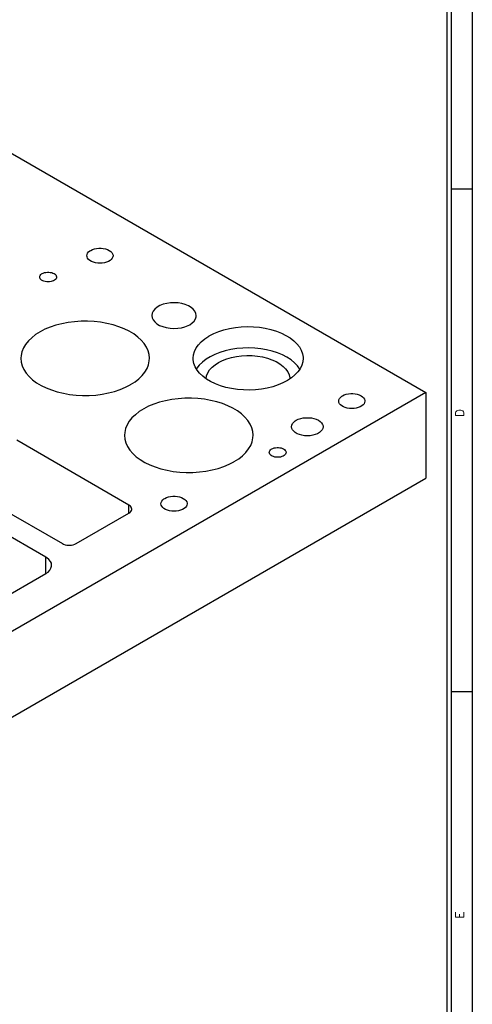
# Model space of a CAD drawing. Header units: inches. Extents: x 3 to 289, y 4 to 291.
# Tile 327 of 634: x 106.32 to 111.72, y 181.21 to 192.96. Entities that reach past the tile are written whole.
import ezdxf
from ezdxf.enums import TextEntityAlignment as Align

# ---------------------------------------------------------------- set-up
doc = ezdxf.new("R2010")
doc.units = ezdxf.units.IN
doc.header["$LTSCALE"] = 0.5
doc.header["$MEASUREMENT"] = 0
doc.layers.add('DST', color=7, linetype='Continuous')
doc.layers.add('PLOTVIEW1', color=7, linetype='Continuous')
doc.styles.add('VERO5-RomanD', font='romand__.ttf')

msp = doc.modelspace()

# ---------------------------------------------------------------- linework, layer by layer
at = {"layer": 'DST', "color": 132, "linetype": 'Continuous'}
for p, q in [((104.453, 192.391), (111.17, 188.512)), ((107.17, 190.209), (107.191, 190.219)), ((107.191, 190.219), (107.215, 190.227)), ((107.215, 190.227), (107.241, 190.232)), ((107.241, 190.232), (107.267, 190.235)), ((107.267, 190.235), (107.295, 190.235)), ((107.295, 190.235), (107.321, 190.232)), ((107.321, 190.232), (107.347, 190.227)), ((107.347, 190.227), (107.371, 190.219)), ((107.371, 190.219), (107.391, 190.209)), ((107.125, 190.145), (107.127, 190.161)), ((107.127, 190.13), (107.125, 190.145)), ((107.127, 190.161), (107.134, 190.176)), ((107.134, 190.114), (107.127, 190.13)), ((107.134, 190.176), (107.146, 190.19)), ((107.146, 190.1), (107.134, 190.114)), ((107.146, 190.19), (107.161, 190.203)), ((107.161, 190.087), (107.146, 190.1)), ((107.161, 190.203), (107.17, 190.209)), ((107.391, 190.209), (107.409, 190.197)), ((107.416, 190.1), (107.401, 190.087)), ((107.409, 190.197), (107.423, 190.183)), ((107.428, 190.114), (107.416, 190.1)), ((107.423, 190.183), (107.432, 190.169)), ((107.435, 190.13), (107.428, 190.114)), ((107.432, 190.169), (107.437, 190.153)), ((107.437, 190.145), (107.435, 190.13)), ((107.437, 190.153), (107.437, 190.145)), ((107.181, 190.076), (107.161, 190.087)), ((107.203, 190.067), (107.181, 190.076)), ((107.228, 190.061), (107.203, 190.067)), ((107.254, 190.056), (107.228, 190.061)), ((107.281, 190.055), (107.254, 190.056)), ((107.308, 190.056), (107.281, 190.055)), ((107.334, 190.061), (107.308, 190.056)), ((107.359, 190.067), (107.334, 190.061)), ((107.381, 190.076), (107.359, 190.067)), ((107.401, 190.087), (107.381, 190.076)), ((106.562, 189.89), (106.563, 189.9)), ((106.563, 189.88), (106.562, 189.89)), ((106.563, 189.9), (106.568, 189.91)), ((106.568, 189.87), (106.563, 189.88)), ((106.568, 189.91), (106.575, 189.919)), ((106.575, 189.861), (106.568, 189.87)), ((106.575, 189.919), (106.585, 189.927)), ((106.585, 189.927), (106.591, 189.931)), ((106.591, 189.931), (106.605, 189.938)), ((106.605, 189.938), (106.62, 189.943)), ((106.62, 189.943), (106.636, 189.946)), ((106.636, 189.946), (106.653, 189.948)), ((106.653, 189.948), (106.671, 189.948)), ((106.671, 189.948), (106.688, 189.946)), ((106.688, 189.946), (106.705, 189.943)), ((106.705, 189.943), (106.72, 189.938)), ((106.72, 189.938), (106.733, 189.931)), ((106.733, 189.931), (106.745, 189.923)), ((106.745, 189.923), (106.753, 189.915)), ((106.757, 189.87), (106.749, 189.861)), ((106.753, 189.915), (106.759, 189.905)), ((106.761, 189.88), (106.757, 189.87)), ((106.759, 189.905), (106.762, 189.895)), ((106.763, 189.89), (106.761, 189.88)), ((106.762, 189.895), (106.763, 189.89)), ((106.585, 189.853), (106.575, 189.861)), ((106.598, 189.846), (106.585, 189.853)), ((106.612, 189.84), (106.598, 189.846)), ((106.628, 189.836), (106.612, 189.84)), ((106.645, 189.833), (106.628, 189.836)), ((106.662, 189.832), (106.645, 189.833)), ((106.68, 189.833), (106.662, 189.832)), ((106.697, 189.836), (106.68, 189.833)), ((106.712, 189.84), (106.697, 189.836)), ((106.727, 189.846), (106.712, 189.84)), ((106.739, 189.853), (106.727, 189.846)), ((106.749, 189.861), (106.739, 189.853)), ((107.964, 189.531), (107.937, 189.509)), ((107.997, 189.55), (107.964, 189.531)), ((108.035, 189.565), (107.997, 189.55)), ((108.077, 189.576), (108.035, 189.565)), ((108.121, 189.582), (108.077, 189.576)), ((108.167, 189.584), (108.121, 189.582)), ((108.213, 189.582), (108.167, 189.584)), ((108.257, 189.575), (108.213, 189.582)), ((108.299, 189.563), (108.257, 189.575)), ((108.337, 189.548), (108.299, 189.563)), ((108.369, 189.529), (108.337, 189.548)), ((108.395, 189.507), (108.369, 189.529)), ((107.904, 189.46), (107.899, 189.433)), ((107.899, 189.433), (107.899, 189.431)), ((107.899, 189.431), (107.903, 189.404)), ((107.903, 189.404), (107.915, 189.379)), ((107.917, 189.485), (107.904, 189.46)), ((107.937, 189.509), (107.917, 189.485)), ((108.415, 189.483), (108.395, 189.507)), ((108.426, 189.457), (108.415, 189.483)), ((108.421, 189.391), (108.429, 189.417)), ((108.43, 189.431), (108.426, 189.457)), ((108.429, 189.417), (108.43, 189.431)), ((106.688, 189.293), (106.624, 189.267)), ((106.756, 189.316), (106.688, 189.293)), ((106.827, 189.334), (106.756, 189.316)), ((106.902, 189.348), (106.827, 189.334)), ((106.978, 189.358), (106.902, 189.348)), ((107.056, 189.363), (106.978, 189.358)), ((107.134, 189.363), (107.056, 189.363)), ((107.212, 189.359), (107.134, 189.363)), ((107.289, 189.351), (107.212, 189.359)), ((107.364, 189.338), (107.289, 189.351)), ((107.437, 189.32), (107.364, 189.338)), ((107.505, 189.298), (107.437, 189.32)), ((107.57, 189.273), (107.505, 189.298)), ((107.915, 189.379), (107.934, 189.355)), ((107.934, 189.355), (107.961, 189.333)), ((107.961, 189.333), (107.993, 189.314)), ((107.993, 189.314), (108.031, 189.299)), ((108.031, 189.299), (108.072, 189.287)), ((108.072, 189.287), (108.117, 189.28)), ((108.117, 189.28), (108.163, 189.278)), ((108.163, 189.278), (108.209, 189.28)), ((108.209, 189.28), (108.253, 189.286)), ((108.253, 189.286), (108.295, 189.297)), ((108.295, 189.297), (108.333, 189.312)), ((108.333, 189.312), (108.353, 189.322)), ((108.353, 189.322), (108.382, 189.343)), ((108.382, 189.343), (108.405, 189.366)), ((108.405, 189.366), (108.421, 189.391)), ((108.761, 189.261), (108.828, 189.277)), ((108.828, 189.277), (108.897, 189.289)), ((108.897, 189.289), (108.968, 189.297)), ((108.968, 189.297), (109.041, 189.299)), ((109.041, 189.299), (109.113, 189.298)), ((109.113, 189.298), (109.185, 189.291)), ((109.185, 189.291), (109.254, 189.28)), ((109.254, 189.28), (109.322, 189.265)), ((106.466, 189.167), (106.426, 189.128)), ((106.513, 189.203), (106.466, 189.167)), ((106.566, 189.237), (106.513, 189.203)), ((106.624, 189.267), (106.566, 189.237)), ((107.63, 189.244), (107.57, 189.273)), ((107.684, 189.211), (107.63, 189.244)), ((107.732, 189.175), (107.684, 189.211)), ((107.774, 189.137), (107.732, 189.175)), ((108.531, 189.154), (108.579, 189.185)), ((108.579, 189.185), (108.585, 189.189)), ((108.585, 189.189), (108.639, 189.216)), ((108.639, 189.216), (108.698, 189.241)), ((108.698, 189.241), (108.761, 189.261)), ((109.322, 189.265), (109.386, 189.246)), ((109.386, 189.246), (109.446, 189.222)), ((109.446, 189.222), (109.501, 189.195)), ((109.501, 189.195), (109.551, 189.165)), ((109.551, 189.165), (109.594, 189.131)), ((106.367, 189.044), (106.349, 189)), ((106.393, 189.087), (106.367, 189.044)), ((106.426, 189.128), (106.393, 189.087)), ((107.809, 189.097), (107.774, 189.137)), ((107.836, 189.054), (107.809, 189.097)), ((107.856, 189.01), (107.836, 189.054)), ((108.408, 189.004), (108.428, 189.044)), ((108.428, 189.044), (108.455, 189.083)), ((108.455, 189.083), (108.49, 189.119)), ((108.49, 189.119), (108.531, 189.154)), ((108.985, 189.043), (108.913, 189.036)), ((109.057, 189.044), (108.985, 189.043)), ((109.129, 189.041), (109.057, 189.044)), ((109.201, 189.034), (109.129, 189.041)), ((109.594, 189.131), (109.631, 189.095)), ((109.631, 189.095), (109.661, 189.057)), ((109.661, 189.057), (109.683, 189.017)), ((106.339, 188.955), (106.336, 188.921)), ((106.349, 189), (106.339, 188.955)), ((107.868, 188.966), (107.856, 189.01)), ((107.872, 188.921), (107.868, 188.966)), ((108.392, 188.921), (108.396, 188.962)), ((108.396, 188.962), (108.408, 189.004)), ((108.596, 188.94), (108.547, 188.91)), ((108.652, 188.967), (108.596, 188.94)), ((108.712, 188.991), (108.652, 188.967)), ((108.776, 189.01), (108.712, 188.991)), ((108.843, 189.025), (108.776, 189.01)), ((108.794, 188.915), (108.851, 188.931)), ((108.913, 189.036), (108.843, 189.025)), ((108.851, 188.931), (108.91, 188.943)), ((108.91, 188.943), (108.972, 188.951)), ((108.972, 188.951), (109.035, 188.954)), ((109.035, 188.954), (109.098, 188.953)), ((109.098, 188.953), (109.161, 188.947)), ((109.161, 188.947), (109.222, 188.937)), ((109.27, 189.022), (109.201, 189.034)), ((109.222, 188.937), (109.279, 188.922)), ((109.337, 189.006), (109.27, 189.022)), ((109.4, 188.985), (109.337, 189.006)), ((109.459, 188.961), (109.4, 188.985)), ((109.513, 188.933), (109.459, 188.961)), ((109.561, 188.902), (109.513, 188.933)), ((109.683, 189.017), (109.698, 188.976)), ((109.698, 188.976), (109.705, 188.935)), ((109.705, 188.935), (109.705, 188.921)), ((106.336, 188.921), (106.34, 188.875)), ((106.34, 188.875), (106.352, 188.831)), ((106.352, 188.831), (106.372, 188.787)), ((107.843, 188.8), (107.86, 188.844)), ((107.86, 188.844), (107.87, 188.889)), ((107.87, 188.889), (107.872, 188.921)), ((108.393, 188.902), (108.392, 188.921)), ((108.401, 188.86), (108.393, 188.902)), ((108.416, 188.819), (108.401, 188.86)), ((108.44, 188.78), (108.416, 188.819)), ((108.466, 188.84), (108.437, 188.802)), ((108.503, 188.876), (108.466, 188.84)), ((108.547, 188.91), (108.503, 188.876)), ((108.59, 188.782), (108.619, 188.814)), ((108.619, 188.814), (108.655, 188.844)), ((108.655, 188.844), (108.695, 188.87)), ((108.695, 188.87), (108.742, 188.894)), ((108.742, 188.894), (108.794, 188.915)), ((109.279, 188.922), (109.334, 188.903)), ((109.334, 188.903), (109.383, 188.881)), ((109.383, 188.881), (109.428, 188.855)), ((109.428, 188.855), (109.466, 188.825)), ((109.466, 188.825), (109.497, 188.794)), ((109.603, 188.868), (109.561, 188.902)), ((109.639, 188.832), (109.603, 188.868)), ((109.667, 188.793), (109.639, 188.832)), ((109.689, 188.838), (109.669, 188.797)), ((109.701, 188.879), (109.689, 188.838)), ((109.705, 188.921), (109.701, 188.879)), ((106.372, 188.787), (106.4, 188.745)), ((106.4, 188.745), (106.434, 188.704)), ((106.434, 188.704), (106.476, 188.666)), ((107.746, 188.677), (107.785, 188.716)), ((107.785, 188.716), (107.818, 188.757)), ((107.818, 188.757), (107.843, 188.8)), ((108.437, 188.802), (108.431, 188.793)), ((108.47, 188.742), (108.44, 188.78)), ((108.508, 188.706), (108.47, 188.742)), ((108.552, 188.673), (108.508, 188.706)), ((108.548, 188.676), (108.554, 188.712)), ((108.554, 188.712), (108.569, 188.748)), ((108.569, 188.748), (108.59, 188.782)), ((109.497, 188.794), (109.522, 188.76)), ((109.522, 188.76), (109.539, 188.725)), ((109.539, 188.725), (109.548, 188.689)), ((109.548, 188.689), (109.549, 188.676)), ((109.607, 188.722), (109.566, 188.688)), ((109.642, 188.759), (109.607, 188.722)), ((109.669, 188.797), (109.642, 188.759)), ((106.476, 188.666), (106.524, 188.63)), ((106.524, 188.63), (106.579, 188.598)), ((106.579, 188.598), (106.638, 188.568)), ((107.52, 188.548), (107.584, 188.575)), ((107.584, 188.575), (107.643, 188.605)), ((107.643, 188.605), (107.647, 188.607)), ((107.647, 188.607), (107.7, 188.641)), ((107.7, 188.641), (107.746, 188.677)), ((108.602, 188.643), (108.552, 188.673)), ((108.658, 188.616), (108.602, 188.643)), ((108.719, 188.593), (108.658, 188.616)), ((108.783, 188.574), (108.719, 188.593)), ((108.851, 188.559), (108.783, 188.574)), ((109.344, 188.582), (109.278, 188.565)), ((109.407, 188.603), (109.344, 188.582)), ((109.465, 188.628), (109.407, 188.603)), ((109.519, 188.656), (109.465, 188.628)), ((109.566, 188.688), (109.519, 188.656)), ((111.17, 188.512), (103.392, 184.022)), ((106.638, 188.568), (106.703, 188.543)), ((106.703, 188.543), (106.772, 188.521)), ((106.772, 188.521), (106.844, 188.504)), ((106.844, 188.504), (106.919, 188.49)), ((106.919, 188.49), (106.996, 188.482)), ((106.996, 188.482), (107.074, 188.478)), ((107.074, 188.478), (107.152, 188.478)), ((107.152, 188.478), (107.23, 188.483)), ((107.23, 188.483), (107.307, 188.493)), ((107.307, 188.493), (107.381, 188.507)), ((107.381, 188.507), (107.453, 188.526)), ((107.453, 188.526), (107.52, 188.548)), ((108.921, 188.549), (108.851, 188.559)), ((108.993, 188.543), (108.921, 188.549)), ((109.065, 188.542), (108.993, 188.543)), ((109.137, 188.545), (109.065, 188.542)), ((109.208, 188.553), (109.137, 188.545)), ((109.278, 188.565), (109.208, 188.553)), ((110.139, 188.441), (110.151, 188.455)), ((110.151, 188.455), (110.166, 188.468)), ((110.166, 188.468), (110.176, 188.474)), ((110.176, 188.474), (110.197, 188.484)), ((110.197, 188.484), (110.22, 188.492)), ((110.22, 188.492), (110.246, 188.497)), ((110.246, 188.497), (110.273, 188.5)), ((110.273, 188.5), (110.3, 188.5)), ((110.3, 188.5), (110.327, 188.497)), ((110.327, 188.497), (110.352, 188.492)), ((110.352, 188.492), (110.376, 188.484)), ((110.376, 188.484), (110.397, 188.474)), ((110.397, 188.474), (110.414, 188.462)), ((110.414, 188.462), (110.428, 188.448)), ((111.17, 188.512), (111.17, 187.492)), ((107.862, 188.348), (107.803, 188.318)), ((107.925, 188.374), (107.862, 188.348)), ((107.993, 188.397), (107.925, 188.374)), ((108.065, 188.415), (107.993, 188.397)), ((108.139, 188.43), (108.065, 188.415)), ((108.216, 188.439), (108.139, 188.43)), ((108.294, 188.444), (108.216, 188.439)), ((108.372, 188.445), (108.294, 188.444)), ((108.45, 188.441), (108.372, 188.445)), ((108.527, 188.432), (108.45, 188.441)), ((108.602, 188.419), (108.527, 188.432)), ((108.674, 188.402), (108.602, 188.419)), ((108.743, 188.38), (108.674, 188.402)), ((108.807, 188.354), (108.743, 188.38)), ((108.867, 188.325), (108.807, 188.354)), ((110.13, 188.41), (110.132, 188.426)), ((110.132, 188.395), (110.13, 188.41)), ((110.132, 188.426), (110.139, 188.441)), ((110.139, 188.379), (110.132, 188.395)), ((110.151, 188.365), (110.139, 188.379)), ((110.166, 188.352), (110.151, 188.365)), ((110.186, 188.341), (110.166, 188.352)), ((110.208, 188.332), (110.186, 188.341)), ((110.387, 188.341), (110.364, 188.332)), ((110.406, 188.352), (110.387, 188.341)), ((110.421, 188.365), (110.406, 188.352)), ((110.433, 188.379), (110.421, 188.365)), ((110.428, 188.448), (110.437, 188.434)), ((110.44, 188.395), (110.433, 188.379)), ((110.437, 188.434), (110.442, 188.418)), ((110.442, 188.41), (110.44, 188.395)), ((110.442, 188.418), (110.442, 188.41)), ((107.703, 188.248), (107.663, 188.21)), ((107.75, 188.285), (107.703, 188.248)), ((107.803, 188.318), (107.75, 188.285)), ((108.922, 188.293), (108.867, 188.325)), ((108.97, 188.257), (108.922, 188.293)), ((109.011, 188.219), (108.97, 188.257)), ((110.233, 188.326), (110.208, 188.332)), ((110.259, 188.321), (110.233, 188.326)), ((110.286, 188.32), (110.259, 188.321)), ((110.313, 188.321), (110.286, 188.32)), ((110.34, 188.326), (110.313, 188.321)), ((110.364, 188.332), (110.34, 188.326)), ((107.604, 188.126), (107.586, 188.082)), ((107.63, 188.169), (107.604, 188.126)), ((107.663, 188.21), (107.63, 188.169)), ((109.046, 188.178), (109.011, 188.219)), ((109.074, 188.136), (109.046, 188.178)), ((109.093, 188.092), (109.074, 188.136)), ((109.568, 188.104), (109.571, 188.123)), ((109.571, 188.085), (109.568, 188.104)), ((109.571, 188.123), (109.58, 188.141)), ((109.58, 188.141), (109.593, 188.158)), ((109.593, 188.158), (109.612, 188.174)), ((109.612, 188.174), (109.623, 188.181)), ((109.623, 188.181), (109.648, 188.193)), ((109.648, 188.193), (109.677, 188.202)), ((109.677, 188.202), (109.707, 188.209)), ((109.707, 188.209), (109.739, 188.212)), ((109.739, 188.212), (109.772, 188.212)), ((109.772, 188.212), (109.804, 188.209)), ((109.804, 188.209), (109.835, 188.202)), ((109.835, 188.202), (109.863, 188.193)), ((109.863, 188.193), (109.888, 188.181)), ((109.888, 188.181), (109.909, 188.166)), ((109.909, 188.166), (109.926, 188.15)), ((109.926, 188.15), (109.937, 188.132)), ((109.937, 188.132), (109.943, 188.114)), ((109.943, 188.104), (109.94, 188.085)), ((109.943, 188.114), (109.943, 188.104)), ((107.576, 188.037), (107.574, 188.002)), ((107.574, 188.002), (107.578, 187.957)), ((107.586, 188.082), (107.576, 188.037)), ((109.105, 188.047), (109.093, 188.092)), ((109.109, 188.002), (109.105, 188.047)), ((109.107, 187.971), (109.109, 188.002)), ((109.58, 188.067), (109.571, 188.085)), ((109.593, 188.05), (109.58, 188.067)), ((109.612, 188.035), (109.593, 188.05)), ((109.635, 188.021), (109.612, 188.035)), ((109.662, 188.01), (109.635, 188.021)), ((109.692, 188.002), (109.662, 188.01)), ((109.723, 187.997), (109.692, 188.002)), ((109.756, 187.996), (109.723, 187.997)), ((109.788, 187.997), (109.756, 187.996)), ((109.82, 188.002), (109.788, 187.997)), ((109.85, 188.01), (109.82, 188.002)), ((109.876, 188.021), (109.85, 188.01)), ((109.899, 188.035), (109.876, 188.021)), ((109.918, 188.05), (109.899, 188.035)), ((109.932, 188.067), (109.918, 188.05)), ((109.94, 188.085), (109.932, 188.067)), ((107.627, 187.169), (106.287, 187.943)), ((107.578, 187.957), (107.59, 187.912)), ((107.59, 187.912), (107.61, 187.868)), ((107.61, 187.868), (107.637, 187.826)), ((109.055, 187.839), (109.081, 187.882)), ((109.081, 187.882), (109.098, 187.926)), ((109.098, 187.926), (109.107, 187.971)), ((107.637, 187.826), (107.672, 187.785)), ((107.672, 187.785), (107.713, 187.747)), ((108.937, 187.722), (108.983, 187.759)), ((108.983, 187.759), (109.023, 187.798)), ((109.023, 187.798), (109.055, 187.839)), ((109.302, 187.798), (109.303, 187.808)), ((109.303, 187.788), (109.302, 187.798)), ((109.303, 187.808), (109.308, 187.818)), ((109.308, 187.778), (109.303, 187.788)), ((109.308, 187.818), (109.315, 187.827)), ((109.315, 187.769), (109.308, 187.778)), ((109.315, 187.827), (109.325, 187.835)), ((109.325, 187.761), (109.315, 187.769)), ((109.325, 187.835), (109.331, 187.839)), ((109.338, 187.753), (109.325, 187.761)), ((109.331, 187.839), (109.345, 187.845)), ((109.352, 187.748), (109.338, 187.753)), ((109.345, 187.845), (109.36, 187.851)), ((109.36, 187.851), (109.376, 187.854)), ((109.376, 187.854), (109.394, 187.856)), ((109.394, 187.856), (109.411, 187.856)), ((109.411, 187.856), (109.428, 187.854)), ((109.428, 187.854), (109.445, 187.851)), ((109.445, 187.851), (109.46, 187.845)), ((109.467, 187.753), (109.453, 187.748)), ((109.46, 187.845), (109.473, 187.839)), ((109.479, 187.761), (109.467, 187.753)), ((109.473, 187.839), (109.485, 187.831)), ((109.489, 187.769), (109.479, 187.761)), ((109.485, 187.831), (109.493, 187.822)), ((109.497, 187.778), (109.489, 187.769)), ((109.493, 187.822), (109.499, 187.813)), ((109.501, 187.788), (109.497, 187.778)), ((109.499, 187.813), (109.502, 187.803)), ((109.503, 187.798), (109.501, 187.788)), ((109.502, 187.803), (109.503, 187.798)), ((107.713, 187.747), (107.762, 187.712)), ((107.762, 187.712), (107.816, 187.679)), ((107.816, 187.679), (107.876, 187.65)), ((107.876, 187.65), (107.94, 187.624)), ((108.758, 187.63), (108.822, 187.656)), ((108.822, 187.656), (108.88, 187.686)), ((108.88, 187.686), (108.884, 187.689)), ((108.884, 187.689), (108.937, 187.722)), ((109.368, 187.743), (109.352, 187.748)), ((109.385, 187.741), (109.368, 187.743)), ((109.402, 187.74), (109.385, 187.741)), ((109.42, 187.741), (109.402, 187.74)), ((109.437, 187.743), (109.42, 187.741)), ((109.453, 187.748), (109.437, 187.743)), ((105.404, 187.535), (106.832, 186.71)), ((107.94, 187.624), (108.009, 187.603)), ((108.009, 187.603), (108.081, 187.585)), ((108.081, 187.585), (108.156, 187.572)), ((108.156, 187.572), (108.233, 187.563)), ((108.233, 187.563), (108.311, 187.559)), ((108.311, 187.559), (108.39, 187.56)), ((108.39, 187.56), (108.468, 187.565)), ((108.468, 187.565), (108.544, 187.574)), ((108.544, 187.574), (108.618, 187.589)), ((108.618, 187.589), (108.69, 187.607)), ((108.69, 187.607), (108.758, 187.63)), ((103.392, 183.001), (111.17, 187.492)), ((107.634, 187.165), (107.627, 187.169)), ((107.646, 187.155), (107.634, 187.165)), ((108.009, 187.186), (108.011, 187.201)), ((108.011, 187.17), (108.009, 187.186)), ((108.011, 187.201), (108.018, 187.216)), ((108.018, 187.155), (108.011, 187.17)), ((108.018, 187.216), (108.03, 187.231)), ((108.03, 187.231), (108.045, 187.244)), ((108.045, 187.244), (108.054, 187.249)), ((108.054, 187.249), (108.075, 187.259)), ((108.075, 187.259), (108.099, 187.267)), ((108.099, 187.267), (108.124, 187.273)), ((108.124, 187.273), (108.151, 187.275)), ((108.151, 187.275), (108.178, 187.275)), ((108.178, 187.275), (108.205, 187.273)), ((108.205, 187.273), (108.231, 187.267)), ((108.231, 187.267), (108.254, 187.259)), ((108.254, 187.259), (108.275, 187.249)), ((108.275, 187.249), (108.293, 187.237)), ((108.293, 187.237), (108.306, 187.224)), ((108.306, 187.224), (108.316, 187.209)), ((108.319, 187.17), (108.312, 187.155)), ((108.316, 187.209), (108.321, 187.193)), ((108.321, 187.186), (108.319, 187.17)), ((108.321, 187.193), (108.321, 187.186)), ((106.995, 186.71), (107.627, 187.075)), ((107.627, 187.075), (107.64, 187.084)), ((107.64, 187.084), (107.65, 187.094)), ((107.654, 187.145), (107.646, 187.155)), ((107.65, 187.094), (107.657, 187.105)), ((107.659, 187.134), (107.654, 187.145)), ((107.657, 187.105), (107.661, 187.116)), ((107.661, 187.122), (107.659, 187.134)), ((107.661, 187.116), (107.661, 187.122)), ((108.03, 187.14), (108.018, 187.155)), ((108.045, 187.128), (108.03, 187.14)), ((108.064, 187.116), (108.045, 187.128)), ((108.087, 187.107), (108.064, 187.116)), ((108.111, 187.101), (108.087, 187.107)), ((108.138, 187.097), (108.111, 187.101)), ((108.165, 187.095), (108.138, 187.097)), ((108.192, 187.097), (108.165, 187.095)), ((108.218, 187.101), (108.192, 187.097)), ((108.243, 187.107), (108.218, 187.101)), ((108.265, 187.116), (108.243, 187.107)), ((108.285, 187.128), (108.265, 187.116)), ((108.3, 187.14), (108.285, 187.128)), ((108.312, 187.155), (108.3, 187.14)), ((106.634, 186.549), (105.824, 187.016)), ((106.832, 186.71), (106.847, 186.703)), ((106.847, 186.703), (106.865, 186.697)), ((106.865, 186.697), (106.884, 186.693)), ((106.884, 186.693), (106.903, 186.691)), ((106.923, 186.691), (106.943, 186.693)), ((106.943, 186.693), (106.962, 186.697)), ((106.962, 186.697), (106.979, 186.703)), ((106.979, 186.703), (106.995, 186.71)), ((106.903, 186.691), (106.923, 186.691)), ((106.648, 186.54), (106.634, 186.549)), ((106.672, 186.52), (106.648, 186.54)), ((106.69, 186.498), (106.672, 186.52)), ((106.701, 186.475), (106.69, 186.498)), ((106.704, 186.451), (106.701, 186.475)), ((105.382, 185.63), (106.634, 186.353)), ((106.634, 186.353), (106.661, 186.371)), ((106.661, 186.371), (106.682, 186.392)), ((106.682, 186.392), (106.696, 186.415)), ((106.696, 186.415), (106.703, 186.439)), ((106.703, 186.439), (106.704, 186.451))]:
    msp.add_line(p, q, dxfattribs=at)
at = {"layer": 'DST', "color": 4, "linetype": 'Continuous'}
for p, q in [((107.627, 187.075), (107.627, 187.169)), ((106.634, 186.353), (106.634, 186.549))]:
    msp.add_line(p, q, dxfattribs=at)
at = {"layer": 'PLOTVIEW1', "color": 97, "linetype": 'Continuous'}
for p, q in [((111.425, 173.94), (111.425, 207.94)), ((111.475, 173.94), (111.475, 207.94)), ((111.725, 173.94), (111.725, 207.94)), ((111.725, 190.94), (111.475, 190.94)), ((111.725, 184.94), (111.475, 184.94))]:
    msp.add_line(p, q, dxfattribs=at)

# ---------------------------------------------------------------- texts
at = {"layer": 'PLOTVIEW1', "color": 56, "linetype": 'Continuous', "style": 'VERO5-RomanD'}
for s, width, p, p2 in [('D', 0.998855, (111.625, 188.218), (111.625, 188.317)), ('E', 0.999972, (111.625, 182.232), (111.625, 182.322))]:
    msp.add_text(s, height=0.1, rotation=90, dxfattribs=dict(at, width=width)).set_placement(p, p2, align=Align.FIT)

doc.saveas('drawing.dxf')
